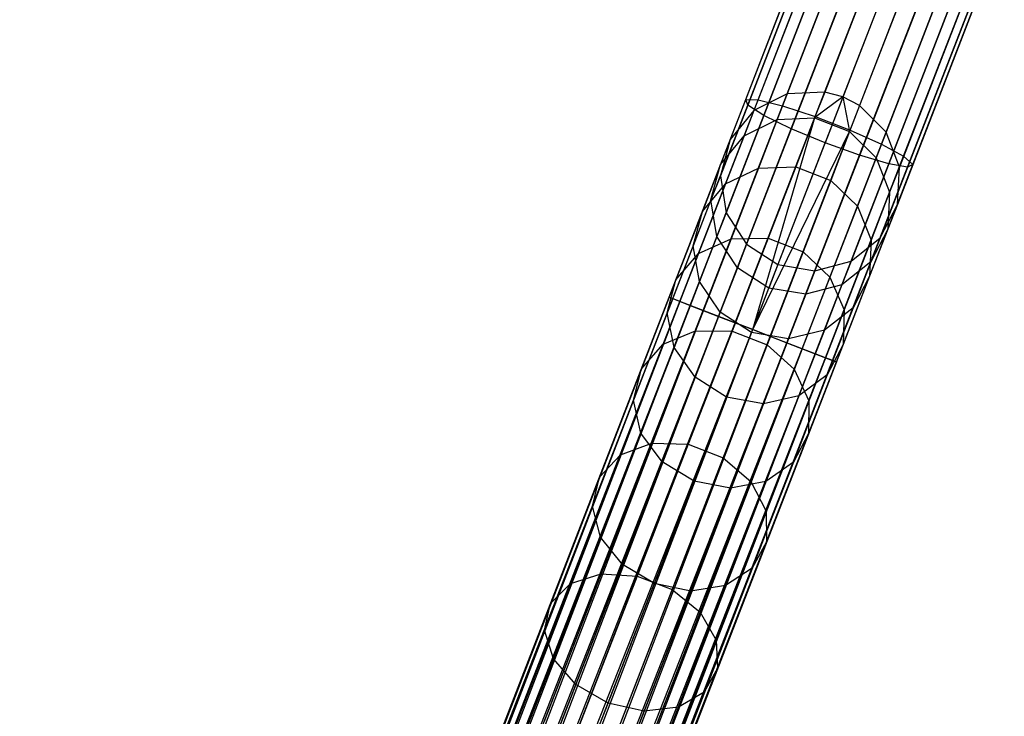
# Model space of a CAD drawing. Extents: x -102 to 102, y -101 to 102.
# Tile 464 of 481: x 21 to 32, y 71 to 79. Entities that reach past the tile are written whole.
import ezdxf

# ---------------------------------------------------------------- set-up
doc = ezdxf.new("R2010")
doc.units = 0
doc.header["$LTSCALE"] = 25.4
doc.layers.get('0').update_dxf_attribs({"linetype": 'CONTINUOUS'})

# ---------------------------------------------------------------- blocks, each defined once
blk = doc.blocks.new('NL2500011659_STL')
at = {"color": 0}
for p, q in [((36.085, 94.77, -28.952), (29.517, 77.817, -288.952)), ((36.085, 94.77, -28.952), (29.517, 77.817, -288.952)), ((36.5, 94.79, -28.963), (29.933, 77.837, -288.963)), ((36.5, 94.79, -28.963), (29.933, 77.837, -288.963)), ((36.702, 94.736, -28.965), (30.134, 77.782, -288.965)), ((36.702, 94.736, -28.965), (30.134, 77.782, -288.965)), ((36.888, 94.64, -28.963), (30.32, 77.687, -288.963)), ((36.888, 94.64, -28.963), (30.32, 77.687, -288.963)), ((35.714, 94.583, -28.93), (29.147, 77.63, -288.93)), ((35.714, 94.583, -28.93), (29.147, 77.63, -288.93)), ((37.181, 94.346, -28.952), (30.614, 77.392, -288.952)), ((37.181, 94.346, -28.952), (30.614, 77.392, -288.952)), ((35.452, 94.262, -28.902), (28.884, 77.309, -288.902)), ((35.452, 94.262, -28.902), (28.884, 77.309, -288.902)), ((37.329, 93.958, -28.93), (30.762, 77.004, -288.93)), ((37.329, 93.958, -28.93), (30.762, 77.004, -288.93)), ((35.343, 93.862, -28.874), (28.776, 76.908, -288.874)), ((35.343, 93.862, -28.874), (28.776, 76.908, -288.874)), ((37.307, 93.543, -28.902), (30.739, 76.59, -288.902)), ((37.307, 93.543, -28.902), (30.739, 76.59, -288.902)), ((35.408, 93.451, -28.848), (28.84, 76.498, -288.848)), ((35.408, 93.451, -28.848), (28.84, 76.498, -288.848)), ((37.117, 93.174, -28.874), (30.549, 76.221, -288.874)), ((37.117, 93.174, -28.874), (30.549, 76.221, -288.874)), ((35.633, 93.103, -28.831), (29.065, 76.149, -288.831)), ((35.633, 93.103, -28.831), (29.065, 76.149, -288.831)), ((35.981, 92.875, -28.825), (29.414, 75.922, -288.825)), ((35.981, 92.875, -28.825), (29.414, 75.922, -288.825)), ((36.793, 92.915, -28.848), (30.226, 75.961, -288.848)), ((36.793, 92.915, -28.848), (30.226, 75.961, -288.848)), ((36.392, 92.809, -28.831), (29.824, 75.855, -288.831)), ((36.392, 92.809, -28.831), (29.824, 75.855, -288.831)), ((29.056, 77.753, -7.533), (29.894, 79.914, -7.945)), ((29.056, 77.753, -7.533), (29.894, 79.914, -7.945)), ((29.193, 77.749, -7.141), (30.047, 79.954, -7.56)), ((29.193, 77.749, -7.141), (30.047, 79.954, -7.56)), ((29.465, 77.682, -6.834), (30.332, 79.92, -7.26)), ((29.465, 77.682, -6.834), (30.332, 79.92, -7.26)), ((29.079, 77.692, -7.944), (29.9, 79.809, -8.347)), ((29.079, 77.692, -7.944), (29.9, 79.809, -8.347)), ((29.827, 77.564, -6.666), (30.7, 79.819, -7.095)), ((29.827, 77.564, -6.666), (30.7, 79.819, -7.095)), ((29.258, 77.577, -8.302), (30.063, 79.656, -8.698)), ((29.258, 77.577, -8.302), (30.063, 79.656, -8.698)), ((30.214, 77.413, -6.666), (31.088, 79.669, -7.095)), ((30.214, 77.413, -6.666), (31.088, 79.669, -7.095)), ((29.561, 77.429, -8.544), (30.356, 79.481, -8.935)), ((29.561, 77.429, -8.544), (30.356, 79.481, -8.935)), ((30.561, 77.258, -6.834), (31.428, 79.495, -7.26)), ((30.561, 77.258, -6.834), (31.428, 79.495, -7.26)), ((30.728, 79.316, -9.019), (29.937, 77.273, -8.63)), ((30.728, 79.316, -9.019), (29.937, 77.273, -8.63)), ((30.808, 77.124, -7.141), (31.662, 79.328, -7.56)), ((30.808, 77.124, -7.141), (31.662, 79.328, -7.56)), ((30.911, 77.034, -7.533), (31.748, 79.196, -7.945)), ((30.911, 77.034, -7.533), (31.748, 79.196, -7.945)), ((30.32, 77.135, -8.544), (31.115, 79.188, -8.935)), ((30.32, 77.135, -8.544), (31.115, 79.188, -8.935)), ((30.644, 77.04, -8.302), (31.449, 79.119, -8.698)), ((30.644, 77.04, -8.302), (31.449, 79.119, -8.698)), ((30.853, 77.005, -7.944), (31.673, 79.122, -8.347)), ((30.853, 77.005, -7.944), (31.673, 79.122, -8.347)), ((29.517, 77.817, -288.952), (29.147, 77.63, -288.93)), ((29.517, 77.817, -288.952), (29.147, 77.63, -288.93)), ((29.517, 77.817, -288.952), (29.407, 77.532, -291.333)), ((29.517, 77.817, -288.952), (29.407, 77.532, -291.333)), ((29.933, 77.837, -288.963), (29.517, 77.817, -288.952)), ((29.933, 77.837, -288.963), (29.517, 77.817, -288.952)), ((29.933, 77.837, -288.963), (29.821, 77.55, -291.365)), ((29.933, 77.837, -288.963), (29.821, 77.55, -291.365)), ((30.134, 77.782, -288.965), (29.821, 77.55, -291.365)), ((30.134, 77.782, -288.965), (29.821, 77.55, -291.365)), ((30.134, 77.782, -288.965), (29.933, 77.837, -288.963)), ((30.134, 77.782, -288.965), (29.933, 77.837, -288.963)), ((30.32, 77.687, -288.963), (30.134, 77.782, -288.965)), ((30.134, 77.782, -288.965), (30.209, 77.4, -291.365)), ((30.134, 77.782, -288.965), (30.209, 77.4, -291.365)), ((30.32, 77.687, -288.963), (30.134, 77.782, -288.965)), ((28.207, 75.561, -7.395), (29.056, 77.753, -7.533)), ((28.207, 75.561, -7.395), (29.056, 77.753, -7.533)), ((28.248, 75.545, -7.809), (29.079, 77.692, -7.944)), ((28.248, 75.545, -7.809), (29.079, 77.692, -7.944)), ((28.327, 75.514, -7), (29.193, 77.749, -7.141)), ((28.327, 75.514, -7), (29.193, 77.749, -7.141)), ((28.586, 75.414, -6.691), (29.465, 77.682, -6.834)), ((28.586, 75.414, -6.691), (29.465, 77.682, -6.834)), ((29.079, 77.692, -7.944), (29.056, 77.753, -7.533)), ((29.056, 77.753, -7.533), (29.193, 77.749, -7.141)), ((29.079, 77.692, -7.944), (29.056, 77.753, -7.533)), ((29.056, 77.753, -7.533), (29.193, 77.749, -7.141)), ((29.258, 77.577, -8.302), (29.079, 77.692, -7.944)), ((29.258, 77.577, -8.302), (29.079, 77.692, -7.944)), ((29.193, 77.749, -7.141), (29.465, 77.682, -6.834)), ((29.193, 77.749, -7.141), (29.465, 77.682, -6.834)), ((29.465, 77.682, -6.834), (29.827, 77.564, -6.666)), ((29.465, 77.682, -6.834), (29.827, 77.564, -6.666)), ((30.32, 77.687, -288.963), (30.209, 77.4, -291.365)), ((30.32, 77.687, -288.963), (30.209, 77.4, -291.365)), ((30.614, 77.392, -288.952), (30.32, 77.687, -288.963)), ((30.614, 77.392, -288.952), (30.32, 77.687, -288.963)), ((28.441, 75.47, -8.169), (29.258, 77.577, -8.302)), ((28.441, 75.47, -8.169), (29.258, 77.577, -8.302)), ((29.147, 77.63, -288.93), (28.884, 77.309, -288.902)), ((29.147, 77.63, -288.93), (28.884, 77.309, -288.902)), ((28.941, 75.276, -6.522), (29.827, 77.564, -6.666)), ((28.941, 75.276, -6.522), (29.827, 77.564, -6.666)), ((29.147, 77.63, -288.93), (29.038, 77.35, -291.276)), ((29.147, 77.63, -288.93), (29.038, 77.35, -291.276)), ((29.134, 75.201, -6.5), (29.827, 77.564, -6.666)), ((29.134, 75.201, -6.5), (29.827, 77.564, -6.666)), ((29.561, 77.429, -8.544), (29.258, 77.577, -8.302)), ((29.561, 77.429, -8.544), (29.258, 77.577, -8.302)), ((29.827, 77.564, -6.666), (30.214, 77.413, -6.666)), ((29.827, 77.564, -6.666), (30.214, 77.413, -6.666)), ((29.038, 77.35, -291.276), (29.407, 77.532, -291.333)), ((29.038, 77.35, -291.276), (29.407, 77.532, -291.333)), ((29.407, 77.532, -291.333), (29.198, 76.993, -293.664)), ((29.407, 77.532, -291.333), (29.198, 76.993, -293.664)), ((29.407, 77.532, -291.333), (29.821, 77.55, -291.365)), ((29.407, 77.532, -291.333), (29.821, 77.55, -291.365)), ((29.821, 77.55, -291.365), (29.611, 77.007, -293.714)), ((29.821, 77.55, -291.365), (29.611, 77.007, -293.714)), ((29.821, 77.55, -291.365), (30.209, 77.4, -291.365)), ((29.821, 77.55, -291.365), (30.209, 77.4, -291.365)), ((28.755, 75.348, -8.414), (29.561, 77.429, -8.544)), ((28.755, 75.348, -8.414), (29.561, 77.429, -8.544)), ((28.778, 77.033, -291.204), (29.038, 77.35, -291.276)), ((28.778, 77.033, -291.204), (29.038, 77.35, -291.276)), ((29.038, 77.35, -291.276), (28.832, 76.819, -293.573)), ((29.038, 77.35, -291.276), (28.832, 76.819, -293.573)), ((29.134, 75.201, -6.5), (30.214, 77.413, -6.666)), ((29.134, 75.201, -6.5), (30.214, 77.413, -6.666)), ((29.328, 75.126, -6.522), (30.214, 77.413, -6.666)), ((29.328, 75.126, -6.522), (30.214, 77.413, -6.666)), ((29.937, 77.273, -8.63), (29.561, 77.429, -8.544)), ((29.937, 77.273, -8.63), (29.561, 77.429, -8.544)), ((30.209, 77.4, -291.365), (29.999, 76.857, -293.714)), ((30.209, 77.4, -291.365), (29.999, 76.857, -293.714)), ((30.209, 77.4, -291.365), (30.503, 77.108, -291.333)), ((30.209, 77.4, -291.365), (30.503, 77.108, -291.333)), ((30.214, 77.413, -6.666), (30.561, 77.258, -6.834)), ((30.214, 77.413, -6.666), (30.561, 77.258, -6.834)), ((30.614, 77.392, -288.952), (30.503, 77.108, -291.333)), ((30.614, 77.392, -288.952), (30.503, 77.108, -291.333)), ((30.762, 77.004, -288.93), (30.614, 77.392, -288.952)), ((30.762, 77.004, -288.93), (30.614, 77.392, -288.952)), ((28.884, 77.309, -288.902), (28.776, 76.908, -288.874)), ((28.884, 77.309, -288.902), (28.776, 76.908, -288.874)), ((28.884, 77.309, -288.902), (28.778, 77.033, -291.204)), ((28.884, 77.309, -288.902), (28.778, 77.033, -291.204)), ((29.134, 75.201, -8.5), (29.937, 77.273, -8.63)), ((29.134, 75.201, -8.5), (29.937, 77.273, -8.63)), ((29.683, 74.989, -6.691), (30.561, 77.258, -6.834)), ((29.683, 74.989, -6.691), (30.561, 77.258, -6.834)), ((30.32, 77.135, -8.544), (29.937, 77.273, -8.63)), ((30.32, 77.135, -8.544), (29.937, 77.273, -8.63)), ((30.561, 77.258, -6.834), (30.808, 77.124, -7.141)), ((30.561, 77.258, -6.834), (30.808, 77.124, -7.141)), ((29.514, 75.054, -8.414), (30.32, 77.135, -8.544)), ((29.514, 75.054, -8.414), (30.32, 77.135, -8.544)), ((29.942, 74.889, -7), (30.808, 77.124, -7.141)), ((29.942, 74.889, -7), (30.808, 77.124, -7.141)), ((30.644, 77.04, -8.302), (30.32, 77.135, -8.544)), ((30.644, 77.04, -8.302), (30.32, 77.135, -8.544)), ((30.808, 77.124, -7.141), (30.911, 77.034, -7.533)), ((30.808, 77.124, -7.141), (30.911, 77.034, -7.533)), ((28.778, 77.033, -291.204), (28.576, 76.513, -293.455)), ((28.778, 77.033, -291.204), (28.576, 76.513, -293.455)), ((28.671, 76.639, -291.127), (28.778, 77.033, -291.204)), ((28.671, 76.639, -291.127), (28.778, 77.033, -291.204)), ((29.827, 74.933, -8.169), (30.644, 77.04, -8.302)), ((29.827, 74.933, -8.169), (30.644, 77.04, -8.302)), ((30.062, 74.842, -7.395), (30.911, 77.034, -7.533)), ((30.062, 74.842, -7.395), (30.911, 77.034, -7.533)), ((30.503, 77.108, -291.333), (30.295, 76.569, -293.664)), ((30.503, 77.108, -291.333), (30.295, 76.569, -293.664)), ((30.503, 77.108, -291.333), (30.653, 76.724, -291.276)), ((30.503, 77.108, -291.333), (30.653, 76.724, -291.276)), ((30.853, 77.005, -7.944), (30.644, 77.04, -8.302)), ((30.853, 77.005, -7.944), (30.644, 77.04, -8.302)), ((30.911, 77.034, -7.533), (30.853, 77.005, -7.944)), ((30.911, 77.034, -7.533), (30.853, 77.005, -7.944)), ((28.776, 76.908, -288.874), (28.671, 76.639, -291.127)), ((28.776, 76.908, -288.874), (28.671, 76.639, -291.127)), ((28.776, 76.908, -288.874), (28.84, 76.498, -288.848)), ((28.776, 76.908, -288.874), (28.84, 76.498, -288.848)), ((28.832, 76.819, -293.573), (29.198, 76.993, -293.664)), ((28.832, 76.819, -293.573), (29.198, 76.993, -293.664)), ((29.198, 76.993, -293.664), (28.894, 76.208, -295.913)), ((29.198, 76.993, -293.664), (28.894, 76.208, -295.913)), ((29.198, 76.993, -293.664), (29.611, 77.007, -293.714)), ((29.198, 76.993, -293.664), (29.611, 77.007, -293.714)), ((29.611, 77.007, -293.714), (29.304, 76.215, -295.981)), ((29.611, 77.007, -293.714), (29.304, 76.215, -295.981)), ((29.611, 77.007, -293.714), (29.999, 76.857, -293.714)), ((29.611, 77.007, -293.714), (29.999, 76.857, -293.714)), ((30.021, 74.858, -7.809), (30.853, 77.005, -7.944)), ((30.021, 74.858, -7.809), (30.853, 77.005, -7.944)), ((30.762, 77.004, -288.93), (30.653, 76.724, -291.276)), ((30.762, 77.004, -288.93), (30.653, 76.724, -291.276)), ((30.739, 76.59, -288.902), (30.762, 77.004, -288.93)), ((30.739, 76.59, -288.902), (30.762, 77.004, -288.93)), ((28.832, 76.819, -293.573), (28.532, 76.045, -295.788)), ((28.832, 76.819, -293.573), (28.532, 76.045, -295.788)), ((28.576, 76.513, -293.455), (28.832, 76.819, -293.573)), ((28.576, 76.513, -293.455), (28.832, 76.819, -293.573)), ((29.999, 76.857, -293.714), (29.692, 76.065, -295.981)), ((29.999, 76.857, -293.714), (29.692, 76.065, -295.981)), ((29.999, 76.857, -293.714), (30.295, 76.569, -293.664)), ((29.999, 76.857, -293.714), (30.295, 76.569, -293.664)), ((30.653, 76.724, -291.276), (30.447, 76.193, -293.573)), ((30.653, 76.724, -291.276), (30.447, 76.193, -293.573)), ((30.653, 76.724, -291.276), (30.632, 76.315, -291.204)), ((30.653, 76.724, -291.276), (30.632, 76.315, -291.204)), ((28.671, 76.639, -291.127), (28.474, 76.129, -293.333)), ((28.671, 76.639, -291.127), (28.474, 76.129, -293.333)), ((28.737, 76.234, -291.061), (28.671, 76.639, -291.127)), ((28.737, 76.234, -291.061), (28.671, 76.639, -291.127)), ((30.549, 76.221, -288.874), (30.739, 76.59, -288.902)), ((30.549, 76.221, -288.874), (30.739, 76.59, -288.902)), ((30.739, 76.59, -288.902), (30.632, 76.315, -291.204)), ((30.739, 76.59, -288.902), (30.632, 76.315, -291.204)), ((28.576, 76.513, -293.455), (28.282, 75.754, -295.628)), ((28.576, 76.513, -293.455), (28.282, 75.754, -295.628)), ((28.474, 76.129, -293.333), (28.576, 76.513, -293.455)), ((28.474, 76.129, -293.333), (28.576, 76.513, -293.455)), ((28.84, 76.498, -288.848), (28.737, 76.234, -291.061)), ((28.84, 76.498, -288.848), (28.737, 76.234, -291.061)), ((28.84, 76.498, -288.848), (29.065, 76.149, -288.831)), ((28.84, 76.498, -288.848), (29.065, 76.149, -288.831)), ((30.295, 76.569, -293.664), (29.99, 75.783, -295.913)), ((30.295, 76.569, -293.664), (29.99, 75.783, -295.913)), ((30.295, 76.569, -293.664), (30.447, 76.193, -293.573)), ((30.295, 76.569, -293.664), (30.447, 76.193, -293.573)), ((30.632, 76.315, -291.204), (30.431, 75.794, -293.455)), ((30.632, 76.315, -291.204), (30.431, 75.794, -293.455)), ((30.632, 76.315, -291.204), (30.445, 75.952, -291.127)), ((30.632, 76.315, -291.204), (30.445, 75.952, -291.127)), ((28.894, 76.208, -295.913), (28.498, 75.186, -298.049)), ((28.894, 76.208, -295.913), (28.498, 75.186, -298.049)), ((28.532, 76.045, -295.788), (28.894, 76.208, -295.913)), ((28.532, 76.045, -295.788), (28.894, 76.208, -295.913)), ((28.737, 76.234, -291.061), (28.543, 75.733, -293.226)), ((28.737, 76.234, -291.061), (28.543, 75.733, -293.226)), ((28.964, 75.888, -291.016), (28.737, 76.234, -291.061)), ((28.964, 75.888, -291.016), (28.737, 76.234, -291.061)), ((28.894, 76.208, -295.913), (29.304, 76.215, -295.981)), ((28.894, 76.208, -295.913), (29.304, 76.215, -295.981)), ((29.304, 76.215, -295.981), (28.905, 75.185, -298.135)), ((29.304, 76.215, -295.981), (28.905, 75.185, -298.135)), ((29.065, 76.149, -288.831), (28.964, 75.888, -291.016)), ((29.065, 76.149, -288.831), (28.964, 75.888, -291.016)), ((29.065, 76.149, -288.831), (29.414, 75.922, -288.825)), ((29.065, 76.149, -288.831), (29.414, 75.922, -288.825)), ((29.304, 76.215, -295.981), (29.692, 76.065, -295.981)), ((29.304, 76.215, -295.981), (29.692, 76.065, -295.981)), ((30.447, 76.193, -293.573), (30.148, 75.419, -295.788)), ((30.447, 76.193, -293.573), (30.148, 75.419, -295.788)), ((30.226, 75.961, -288.848), (30.549, 76.221, -288.874)), ((30.226, 75.961, -288.848), (30.549, 76.221, -288.874)), ((30.447, 76.193, -293.573), (30.431, 75.794, -293.455)), ((30.447, 76.193, -293.573), (30.431, 75.794, -293.455)), ((30.549, 76.221, -288.874), (30.445, 75.952, -291.127)), ((30.549, 76.221, -288.874), (30.445, 75.952, -291.127)), ((28.532, 76.045, -295.788), (28.142, 75.038, -297.893)), ((28.532, 76.045, -295.788), (28.142, 75.038, -297.893)), ((28.474, 76.129, -293.333), (28.186, 75.386, -295.461)), ((28.474, 76.129, -293.333), (28.186, 75.386, -295.461)), ((28.282, 75.754, -295.628), (28.532, 76.045, -295.788)), ((28.282, 75.754, -295.628), (28.532, 76.045, -295.788)), ((28.543, 75.733, -293.226), (28.474, 76.129, -293.333)), ((28.543, 75.733, -293.226), (28.474, 76.129, -293.333)), ((29.692, 76.065, -295.981), (29.293, 75.034, -298.135)), ((29.692, 76.065, -295.981), (29.293, 75.034, -298.135)), ((29.692, 76.065, -295.981), (29.99, 75.783, -295.913)), ((29.692, 76.065, -295.981), (29.99, 75.783, -295.913)), ((29.414, 75.922, -288.825), (29.313, 75.662, -291)), ((29.414, 75.922, -288.825), (29.313, 75.662, -291)), ((29.414, 75.922, -288.825), (29.824, 75.855, -288.831)), ((29.414, 75.922, -288.825), (29.824, 75.855, -288.831)), ((29.824, 75.855, -288.831), (30.226, 75.961, -288.848)), ((29.824, 75.855, -288.831), (30.226, 75.961, -288.848)), ((30.226, 75.961, -288.848), (30.123, 75.697, -291.061)), ((30.226, 75.961, -288.848), (30.123, 75.697, -291.061)), ((30.445, 75.952, -291.127), (30.123, 75.697, -291.061)), ((30.445, 75.952, -291.127), (30.123, 75.697, -291.061)), ((30.445, 75.952, -291.127), (30.247, 75.442, -293.333)), ((30.445, 75.952, -291.127), (30.247, 75.442, -293.333)), ((28.964, 75.888, -291.016), (28.773, 75.394, -293.154)), ((28.964, 75.888, -291.016), (28.773, 75.394, -293.154)), ((29.313, 75.662, -291), (28.964, 75.888, -291.016)), ((29.313, 75.662, -291), (28.964, 75.888, -291.016)), ((29.824, 75.855, -288.831), (29.723, 75.594, -291.016)), ((29.824, 75.855, -288.831), (29.723, 75.594, -291.016)), ((28.282, 75.754, -295.628), (27.899, 74.767, -297.692)), ((28.282, 75.754, -295.628), (27.899, 74.767, -297.692)), ((28.186, 75.386, -295.461), (28.282, 75.754, -295.628)), ((28.186, 75.386, -295.461), (28.282, 75.754, -295.628)), ((28.543, 75.733, -293.226), (28.261, 75.003, -295.315)), ((28.543, 75.733, -293.226), (28.261, 75.003, -295.315)), ((28.773, 75.394, -293.154), (28.543, 75.733, -293.226)), ((28.773, 75.394, -293.154), (28.543, 75.733, -293.226)), ((29.99, 75.783, -295.913), (29.594, 74.761, -298.049)), ((29.99, 75.783, -295.913), (29.594, 74.761, -298.049)), ((30.123, 75.697, -291.061), (29.723, 75.594, -291.016)), ((30.123, 75.697, -291.061), (29.723, 75.594, -291.016)), ((30.123, 75.697, -291.061), (29.929, 75.196, -293.226)), ((30.123, 75.697, -291.061), (29.929, 75.196, -293.226)), ((29.99, 75.783, -295.913), (30.148, 75.419, -295.788)), ((29.99, 75.783, -295.913), (30.148, 75.419, -295.788)), ((30.431, 75.794, -293.455), (30.137, 75.035, -295.628)), ((30.431, 75.794, -293.455), (30.137, 75.035, -295.628)), ((30.431, 75.794, -293.455), (30.247, 75.442, -293.333)), ((30.431, 75.794, -293.455), (30.247, 75.442, -293.333)), ((29.122, 75.17, -293.128), (29.313, 75.662, -291)), ((29.122, 75.17, -293.128), (29.313, 75.662, -291)), ((29.723, 75.594, -291.016), (29.313, 75.662, -291)), ((29.723, 75.594, -291.016), (29.313, 75.662, -291)), ((29.723, 75.594, -291.016), (29.531, 75.1, -293.154)), ((29.723, 75.594, -291.016), (29.531, 75.1, -293.154)), ((14.703, 40.704, -7.395), (28.207, 75.561, -7.395)), ((14.703, 40.704, -7.605), (28.207, 75.561, -7.395)), ((14.703, 40.704, -7.605), (28.207, 75.561, -7.395)), ((14.703, 40.704, -7.395), (28.207, 75.561, -7.395)), ((28.248, 75.545, -7.809), (14.703, 40.704, -7.605)), ((28.248, 75.545, -7.809), (14.703, 40.704, -7.605)), ((28.207, 75.561, -7.395), (14.744, 40.688, -7.191)), ((28.207, 75.561, -7.395), (14.744, 40.688, -7.191)), ((14.744, 40.688, -7.809), (28.248, 75.545, -7.809)), ((14.744, 40.688, -7.809), (28.248, 75.545, -7.809)), ((14.744, 40.688, -7.191), (28.327, 75.514, -7)), ((14.744, 40.688, -7.191), (28.327, 75.514, -7)), ((14.823, 40.658, -8), (28.248, 75.545, -7.809)), ((14.823, 40.658, -8), (28.248, 75.545, -7.809)), ((14.823, 40.658, -7), (28.327, 75.514, -7)), ((14.823, 40.658, -7), (28.327, 75.514, -7)), ((28.327, 75.514, -7), (14.938, 40.613, -6.831)), ((28.327, 75.514, -7), (14.938, 40.613, -6.831)), ((28.327, 75.514, -7), (28.207, 75.561, -7.395)), ((28.207, 75.561, -7.395), (28.248, 75.545, -7.809)), ((28.207, 75.561, -7.395), (28.248, 75.545, -7.809)), ((28.327, 75.514, -7), (28.207, 75.561, -7.395)), ((28.248, 75.545, -7.809), (28.441, 75.47, -8.169)), ((28.248, 75.545, -7.809), (28.441, 75.47, -8.169)), ((28.586, 75.414, -6.691), (28.327, 75.514, -7)), ((28.586, 75.414, -6.691), (28.327, 75.514, -7)), ((28.441, 75.47, -8.169), (14.823, 40.658, -8)), ((28.441, 75.47, -8.169), (14.823, 40.658, -8)), ((14.938, 40.613, -8.169), (28.441, 75.47, -8.169)), ((14.938, 40.613, -8.169), (28.441, 75.47, -8.169)), ((14.938, 40.613, -6.831), (28.586, 75.414, -6.691)), ((14.938, 40.613, -6.831), (28.586, 75.414, -6.691)), ((15.083, 40.557, -8.309), (28.441, 75.47, -8.169)), ((15.083, 40.557, -8.309), (28.441, 75.47, -8.169)), ((15.083, 40.557, -6.691), (28.586, 75.414, -6.691)), ((15.083, 40.557, -6.691), (28.586, 75.414, -6.691)), ((28.586, 75.414, -6.691), (15.252, 40.492, -6.586)), ((28.586, 75.414, -6.691), (15.252, 40.492, -6.586)), ((28.186, 75.386, -295.461), (27.811, 74.419, -297.483)), ((28.186, 75.386, -295.461), (27.811, 74.419, -297.483)), ((28.261, 75.003, -295.315), (28.186, 75.386, -295.461)), ((28.261, 75.003, -295.315), (28.186, 75.386, -295.461)), ((28.441, 75.47, -8.169), (28.755, 75.348, -8.414)), ((28.441, 75.47, -8.169), (28.755, 75.348, -8.414)), ((28.773, 75.394, -293.154), (28.494, 74.673, -295.216)), ((28.773, 75.394, -293.154), (28.494, 74.673, -295.216)), ((28.941, 75.276, -6.522), (28.586, 75.414, -6.691)), ((28.941, 75.276, -6.522), (28.586, 75.414, -6.691)), ((29.122, 75.17, -293.128), (28.773, 75.394, -293.154)), ((29.122, 75.17, -293.128), (28.773, 75.394, -293.154)), ((30.148, 75.419, -295.788), (29.758, 74.412, -297.893)), ((30.148, 75.419, -295.788), (29.758, 74.412, -297.893)), ((30.247, 75.442, -293.333), (29.929, 75.196, -293.226)), ((30.247, 75.442, -293.333), (29.929, 75.196, -293.226)), ((30.247, 75.442, -293.333), (29.96, 74.698, -295.461)), ((30.247, 75.442, -293.333), (29.96, 74.698, -295.461)), ((30.148, 75.419, -295.788), (30.137, 75.035, -295.628)), ((30.148, 75.419, -295.788), (30.137, 75.035, -295.628)), ((28.755, 75.348, -8.414), (15.083, 40.557, -8.309)), ((28.755, 75.348, -8.414), (15.083, 40.557, -8.309)), ((15.252, 40.492, -8.414), (28.755, 75.348, -8.414)), ((15.252, 40.492, -8.414), (28.755, 75.348, -8.414)), ((15.252, 40.492, -6.586), (28.941, 75.276, -6.522)), ((15.252, 40.492, -6.586), (28.941, 75.276, -6.522)), ((15.437, 40.42, -8.478), (28.755, 75.348, -8.414)), ((15.437, 40.42, -8.478), (28.755, 75.348, -8.414)), ((15.437, 40.42, -6.522), (28.941, 75.276, -6.522)), ((15.437, 40.42, -6.522), (28.941, 75.276, -6.522)), ((28.755, 75.348, -8.414), (29.134, 75.201, -8.5)), ((28.755, 75.348, -8.414), (29.134, 75.201, -8.5)), ((29.134, 75.201, -6.5), (28.941, 75.276, -6.522)), ((29.134, 75.201, -6.5), (28.941, 75.276, -6.522)), ((15.437, 40.42, -8.478), (29.134, 75.201, -8.5)), ((15.437, 40.42, -8.478), (29.134, 75.201, -8.5)), ((15.631, 40.345, -6.5), (29.134, 75.201, -6.5)), ((15.631, 40.345, -6.5), (29.134, 75.201, -6.5)), ((15.631, 40.345, -8.5), (29.134, 75.201, -8.5)), ((15.631, 40.345, -8.5), (29.134, 75.201, -8.5)), ((15.825, 40.27, -8.478), (29.134, 75.201, -8.5)), ((15.825, 40.27, -8.478), (29.134, 75.201, -8.5)), ((28.498, 75.186, -298.049), (28.016, 73.941, -300.045)), ((28.498, 75.186, -298.049), (28.016, 73.941, -300.045)), ((28.142, 75.038, -297.893), (28.498, 75.186, -298.049)), ((28.142, 75.038, -297.893), (28.498, 75.186, -298.049)), ((28.905, 75.185, -298.135), (28.419, 73.93, -300.147)), ((28.905, 75.185, -298.135), (28.419, 73.93, -300.147)), ((28.498, 75.186, -298.049), (28.905, 75.185, -298.135)), ((28.498, 75.186, -298.049), (28.905, 75.185, -298.135)), ((28.844, 74.453, -295.181), (29.122, 75.17, -293.128)), ((28.844, 74.453, -295.181), (29.122, 75.17, -293.128)), ((28.905, 75.185, -298.135), (29.293, 75.034, -298.135)), ((28.905, 75.185, -298.135), (29.293, 75.034, -298.135)), ((29.531, 75.1, -293.154), (29.122, 75.17, -293.128)), ((29.531, 75.1, -293.154), (29.122, 75.17, -293.128)), ((29.134, 75.201, -8.5), (29.514, 75.054, -8.414)), ((29.328, 75.126, -6.522), (29.134, 75.201, -6.5)), ((29.328, 75.126, -6.522), (29.134, 75.201, -6.5)), ((29.134, 75.201, -8.5), (29.514, 75.054, -8.414)), ((29.929, 75.196, -293.226), (29.531, 75.1, -293.154)), ((29.929, 75.196, -293.226), (29.531, 75.1, -293.154)), ((29.929, 75.196, -293.226), (29.647, 74.466, -295.315)), ((29.929, 75.196, -293.226), (29.647, 74.466, -295.315)), ((15.825, 40.27, -6.522), (29.328, 75.126, -6.522)), ((15.825, 40.27, -6.522), (29.328, 75.126, -6.522)), ((29.514, 75.054, -8.414), (15.825, 40.27, -8.478)), ((29.514, 75.054, -8.414), (15.825, 40.27, -8.478)), ((29.328, 75.126, -6.522), (16.01, 40.198, -6.586)), ((29.328, 75.126, -6.522), (16.01, 40.198, -6.586)), ((16.01, 40.198, -8.414), (29.514, 75.054, -8.414)), ((16.01, 40.198, -8.414), (29.514, 75.054, -8.414)), ((16.179, 40.132, -8.309), (29.514, 75.054, -8.414)), ((16.179, 40.132, -8.309), (29.514, 75.054, -8.414)), ((29.531, 75.1, -293.154), (29.252, 74.379, -295.216)), ((29.531, 75.1, -293.154), (29.252, 74.379, -295.216)), ((29.683, 74.989, -6.691), (29.328, 75.126, -6.522)), ((29.683, 74.989, -6.691), (29.328, 75.126, -6.522)), ((29.514, 75.054, -8.414), (29.827, 74.933, -8.169)), ((29.514, 75.054, -8.414), (29.827, 74.933, -8.169)), ((16.01, 40.198, -6.586), (29.683, 74.989, -6.691)), ((16.01, 40.198, -6.586), (29.683, 74.989, -6.691)), ((16.179, 40.132, -6.691), (29.683, 74.989, -6.691)), ((16.179, 40.132, -6.691), (29.683, 74.989, -6.691)), ((29.827, 74.933, -8.169), (16.179, 40.132, -8.309)), ((29.827, 74.933, -8.169), (16.179, 40.132, -8.309)), ((29.683, 74.989, -6.691), (16.324, 40.076, -6.831)), ((29.683, 74.989, -6.691), (16.324, 40.076, -6.831)), ((16.324, 40.076, -8.169), (29.827, 74.933, -8.169)), ((16.324, 40.076, -8.169), (29.827, 74.933, -8.169)), ((16.438, 40.032, -8), (29.827, 74.933, -8.169)), ((16.438, 40.032, -8), (29.827, 74.933, -8.169)), ((28.142, 75.038, -297.893), (27.667, 73.812, -299.859)), ((28.142, 75.038, -297.893), (27.667, 73.812, -299.859)), ((28.261, 75.003, -295.315), (27.893, 74.054, -297.3)), ((28.261, 75.003, -295.315), (27.893, 74.054, -297.3)), ((27.899, 74.767, -297.692), (28.142, 75.038, -297.893)), ((27.899, 74.767, -297.692), (28.142, 75.038, -297.893)), ((28.494, 74.673, -295.216), (28.261, 75.003, -295.315)), ((28.494, 74.673, -295.216), (28.261, 75.003, -295.315)), ((29.293, 75.034, -298.135), (28.807, 73.78, -300.147)), ((29.293, 75.034, -298.135), (28.807, 73.78, -300.147)), ((29.293, 75.034, -298.135), (29.594, 74.761, -298.049)), ((29.293, 75.034, -298.135), (29.594, 74.761, -298.049)), ((29.942, 74.889, -7), (29.683, 74.989, -6.691)), ((29.942, 74.889, -7), (29.683, 74.989, -6.691)), ((30.137, 75.035, -295.628), (29.754, 74.048, -297.692)), ((30.137, 75.035, -295.628), (29.754, 74.048, -297.692)), ((29.827, 74.933, -8.169), (30.021, 74.858, -7.809)), ((29.827, 74.933, -8.169), (30.021, 74.858, -7.809)), ((30.137, 75.035, -295.628), (29.96, 74.698, -295.461)), ((30.137, 75.035, -295.628), (29.96, 74.698, -295.461)), ((16.324, 40.076, -6.831), (29.942, 74.889, -7)), ((16.324, 40.076, -6.831), (29.942, 74.889, -7)), ((16.438, 40.032, -7), (29.942, 74.889, -7)), ((16.438, 40.032, -7), (29.942, 74.889, -7)), ((30.021, 74.858, -7.809), (16.438, 40.032, -8)), ((30.021, 74.858, -7.809), (16.438, 40.032, -8)), ((29.942, 74.889, -7), (16.518, 40.001, -7.191)), ((29.942, 74.889, -7), (16.518, 40.001, -7.191)), ((16.518, 40.001, -7.809), (30.021, 74.858, -7.809)), ((16.518, 40.001, -7.809), (30.021, 74.858, -7.809)), ((16.518, 40.001, -7.191), (30.062, 74.842, -7.395)), ((16.518, 40.001, -7.191), (30.062, 74.842, -7.395)), ((16.558, 39.985, -7.605), (30.021, 74.858, -7.809)), ((16.558, 39.985, -7.605), (30.021, 74.858, -7.809)), ((30.062, 74.842, -7.395), (16.558, 39.985, -7.605)), ((16.558, 39.985, -7.395), (30.062, 74.842, -7.395)), ((30.062, 74.842, -7.395), (16.558, 39.985, -7.605)), ((16.558, 39.985, -7.395), (30.062, 74.842, -7.395)), ((30.062, 74.842, -7.395), (29.942, 74.889, -7)), ((30.062, 74.842, -7.395), (29.942, 74.889, -7)), ((30.021, 74.858, -7.809), (30.062, 74.842, -7.395)), ((30.021, 74.858, -7.809), (30.062, 74.842, -7.395)), ((27.899, 74.767, -297.692), (27.434, 73.564, -299.621)), ((27.899, 74.767, -297.692), (27.434, 73.564, -299.621)), ((27.811, 74.419, -297.483), (27.899, 74.767, -297.692)), ((27.811, 74.419, -297.483), (27.899, 74.767, -297.692)), ((29.594, 74.761, -298.049), (29.112, 73.517, -300.045)), ((29.594, 74.761, -298.049), (29.112, 73.517, -300.045)), ((29.594, 74.761, -298.049), (29.758, 74.412, -297.893)), ((29.594, 74.761, -298.049), (29.758, 74.412, -297.893)), ((28.494, 74.673, -295.216), (28.131, 73.736, -297.176)), ((28.494, 74.673, -295.216), (28.131, 73.736, -297.176)), ((28.844, 74.453, -295.181), (28.494, 74.673, -295.216)), ((28.844, 74.453, -295.181), (28.494, 74.673, -295.216)), ((29.96, 74.698, -295.461), (29.585, 73.731, -297.483)), ((29.96, 74.698, -295.461), (29.585, 73.731, -297.483)), ((29.96, 74.698, -295.461), (29.647, 74.466, -295.315)), ((29.96, 74.698, -295.461), (29.647, 74.466, -295.315)), ((27.811, 74.419, -297.483), (27.355, 73.241, -299.371)), ((27.811, 74.419, -297.483), (27.355, 73.241, -299.371)), ((27.893, 74.054, -297.3), (27.811, 74.419, -297.483)), ((27.893, 74.054, -297.3), (27.811, 74.419, -297.483)), ((28.483, 73.52, -297.132), (28.844, 74.453, -295.181)), ((28.483, 73.52, -297.132), (28.844, 74.453, -295.181)), ((29.252, 74.379, -295.216), (28.844, 74.453, -295.181)), ((29.252, 74.379, -295.216), (28.844, 74.453, -295.181)), ((29.647, 74.466, -295.315), (29.252, 74.379, -295.216)), ((29.647, 74.466, -295.315), (29.252, 74.379, -295.216)), ((29.647, 74.466, -295.315), (29.279, 73.517, -297.3)), ((29.647, 74.466, -295.315), (29.279, 73.517, -297.3)), ((29.758, 74.412, -297.893), (29.283, 73.186, -299.859)), ((29.758, 74.412, -297.893), (29.283, 73.186, -299.859)), ((29.758, 74.412, -297.893), (29.754, 74.048, -297.692)), ((29.758, 74.412, -297.893), (29.754, 74.048, -297.692)), ((29.252, 74.379, -295.216), (28.889, 73.442, -297.176)), ((29.252, 74.379, -295.216), (28.889, 73.442, -297.176)), ((27.893, 74.054, -297.3), (27.445, 72.898, -299.154)), ((27.893, 74.054, -297.3), (27.445, 72.898, -299.154)), ((28.131, 73.736, -297.176), (27.893, 74.054, -297.3)), ((28.131, 73.736, -297.176), (27.893, 74.054, -297.3)), ((29.754, 74.048, -297.692), (29.288, 72.846, -299.621)), ((29.754, 74.048, -297.692), (29.288, 72.846, -299.621)), ((29.754, 74.048, -297.692), (29.585, 73.731, -297.483)), ((29.754, 74.048, -297.692), (29.585, 73.731, -297.483)), ((28.016, 73.941, -300.045), (27.454, 72.491, -301.875)), ((28.016, 73.941, -300.045), (27.454, 72.491, -301.875)), ((27.667, 73.812, -299.859), (28.016, 73.941, -300.045)), ((27.667, 73.812, -299.859), (28.016, 73.941, -300.045)), ((28.419, 73.93, -300.147), (27.852, 72.467, -301.991)), ((28.419, 73.93, -300.147), (27.852, 72.467, -301.991)), ((28.016, 73.941, -300.045), (28.419, 73.93, -300.147)), ((28.016, 73.941, -300.045), (28.419, 73.93, -300.147)), ((28.419, 73.93, -300.147), (28.807, 73.78, -300.147)), ((28.419, 73.93, -300.147), (28.807, 73.78, -300.147)), ((27.667, 73.812, -299.859), (27.114, 72.383, -301.661)), ((27.667, 73.812, -299.859), (27.114, 72.383, -301.661)), ((27.434, 73.564, -299.621), (27.667, 73.812, -299.859)), ((27.434, 73.564, -299.621), (27.667, 73.812, -299.859)), ((28.131, 73.736, -297.176), (27.688, 72.594, -299.007)), ((28.131, 73.736, -297.176), (27.688, 72.594, -299.007)), ((28.483, 73.52, -297.132), (28.131, 73.736, -297.176)), ((28.483, 73.52, -297.132), (28.131, 73.736, -297.176)), ((28.807, 73.78, -300.147), (28.24, 72.317, -301.991)), ((28.807, 73.78, -300.147), (28.24, 72.317, -301.991)), ((28.807, 73.78, -300.147), (29.112, 73.517, -300.045)), ((28.807, 73.78, -300.147), (29.112, 73.517, -300.045)), ((29.585, 73.731, -297.483), (29.129, 72.554, -299.371)), ((29.585, 73.731, -297.483), (29.129, 72.554, -299.371)), ((29.585, 73.731, -297.483), (29.279, 73.517, -297.3)), ((29.585, 73.731, -297.483), (29.279, 73.517, -297.3)), ((27.434, 73.564, -299.621), (26.891, 72.163, -301.388)), ((27.434, 73.564, -299.621), (26.891, 72.163, -301.388)), ((27.355, 73.241, -299.371), (27.434, 73.564, -299.621)), ((27.355, 73.241, -299.371), (27.434, 73.564, -299.621)), ((28.043, 72.383, -298.955), (28.483, 73.52, -297.132)), ((28.043, 72.383, -298.955), (28.483, 73.52, -297.132)), ((28.889, 73.442, -297.176), (28.483, 73.52, -297.132)), ((28.889, 73.442, -297.176), (28.483, 73.52, -297.132)), ((29.112, 73.517, -300.045), (28.55, 72.066, -301.875)), ((29.112, 73.517, -300.045), (28.55, 72.066, -301.875)), ((29.279, 73.517, -297.3), (28.831, 72.361, -299.154)), ((29.279, 73.517, -297.3), (28.831, 72.361, -299.154)), ((29.279, 73.517, -297.3), (28.889, 73.442, -297.176)), ((29.279, 73.517, -297.3), (28.889, 73.442, -297.176)), ((29.112, 73.517, -300.045), (29.283, 73.186, -299.859)), ((29.112, 73.517, -300.045), (29.283, 73.186, -299.859)), ((28.889, 73.442, -297.176), (28.447, 72.301, -299.007)), ((28.889, 73.442, -297.176), (28.447, 72.301, -299.007)), ((27.355, 73.241, -299.371), (26.823, 71.868, -301.102)), ((27.355, 73.241, -299.371), (26.823, 71.868, -301.102)), ((27.445, 72.898, -299.154), (27.355, 73.241, -299.371)), ((27.445, 72.898, -299.154), (27.355, 73.241, -299.371)), ((29.283, 73.186, -299.859), (28.729, 71.757, -301.661)), ((29.283, 73.186, -299.859), (28.729, 71.757, -301.661)), ((29.283, 73.186, -299.859), (29.288, 72.846, -299.621)), ((29.283, 73.186, -299.859), (29.288, 72.846, -299.621)), ((27.445, 72.898, -299.154), (26.923, 71.55, -300.853)), ((27.445, 72.898, -299.154), (26.923, 71.55, -300.853)), ((27.688, 72.594, -299.007), (27.445, 72.898, -299.154)), ((27.688, 72.594, -299.007), (27.445, 72.898, -299.154)), ((29.288, 72.846, -299.621), (28.745, 71.444, -301.388)), ((29.288, 72.846, -299.621), (28.745, 71.444, -301.388)), ((29.288, 72.846, -299.621), (29.129, 72.554, -299.371)), ((29.288, 72.846, -299.621), (29.129, 72.554, -299.371)), ((27.688, 72.594, -299.007), (27.173, 71.264, -300.685)), ((27.688, 72.594, -299.007), (27.173, 71.264, -300.685)), ((28.043, 72.383, -298.955), (27.688, 72.594, -299.007)), ((28.043, 72.383, -298.955), (27.688, 72.594, -299.007)), ((29.129, 72.554, -299.371), (28.597, 71.181, -301.102)), ((29.129, 72.554, -299.371), (28.597, 71.181, -301.102)), ((29.129, 72.554, -299.371), (28.831, 72.361, -299.154)), ((29.129, 72.554, -299.371), (28.831, 72.361, -299.154)), ((27.454, 72.491, -301.875), (26.819, 70.853, -303.512)), ((27.454, 72.491, -301.875), (26.819, 70.853, -303.512)), ((27.114, 72.383, -301.661), (27.454, 72.491, -301.875)), ((27.114, 72.383, -301.661), (27.454, 72.491, -301.875)), ((27.852, 72.467, -301.991), (27.213, 70.816, -303.642)), ((27.852, 72.467, -301.991), (27.213, 70.816, -303.642)), ((27.454, 72.491, -301.875), (27.852, 72.467, -301.991)), ((27.454, 72.491, -301.875), (27.852, 72.467, -301.991)), ((27.852, 72.467, -301.991), (28.24, 72.317, -301.991)), ((27.852, 72.467, -301.991), (28.24, 72.317, -301.991)), ((27.114, 72.383, -301.661), (26.489, 70.769, -303.274)), ((27.114, 72.383, -301.661), (26.489, 70.769, -303.274)), ((26.891, 72.163, -301.388), (27.114, 72.383, -301.661)), ((26.891, 72.163, -301.388), (27.114, 72.383, -301.661)), ((27.529, 71.059, -300.625), (28.043, 72.383, -298.955)), ((27.529, 71.059, -300.625), (28.043, 72.383, -298.955)), ((28.24, 72.317, -301.991), (27.6, 70.666, -303.642)), ((28.24, 72.317, -301.991), (27.6, 70.666, -303.642)), ((28.447, 72.301, -299.007), (28.043, 72.383, -298.955)), ((28.447, 72.301, -299.007), (28.043, 72.383, -298.955)), ((28.24, 72.317, -301.991), (28.55, 72.066, -301.875)), ((28.24, 72.317, -301.991), (28.55, 72.066, -301.875)), ((28.831, 72.361, -299.154), (28.309, 71.013, -300.853)), ((28.831, 72.361, -299.154), (28.309, 71.013, -300.853)), ((28.831, 72.361, -299.154), (28.447, 72.301, -299.007)), ((28.831, 72.361, -299.154), (28.447, 72.301, -299.007)), ((28.447, 72.301, -299.007), (27.931, 70.97, -300.685)), ((28.447, 72.301, -299.007), (27.931, 70.97, -300.685)), ((26.891, 72.163, -301.388), (26.278, 70.58, -302.97)), ((26.891, 72.163, -301.388), (26.278, 70.58, -302.97)), ((26.823, 71.868, -301.102), (26.891, 72.163, -301.388)), ((26.823, 71.868, -301.102), (26.891, 72.163, -301.388)), ((28.55, 72.066, -301.875), (27.916, 70.428, -303.512)), ((28.55, 72.066, -301.875), (27.916, 70.428, -303.512)), ((28.55, 72.066, -301.875), (28.729, 71.757, -301.661)), ((28.55, 72.066, -301.875), (28.729, 71.757, -301.661)), ((26.823, 71.868, -301.102), (26.223, 70.318, -302.652)), ((26.823, 71.868, -301.102), (26.223, 70.318, -302.652)), ((26.923, 71.55, -300.853), (26.823, 71.868, -301.102)), ((26.923, 71.55, -300.853), (26.823, 71.868, -301.102)), ((28.729, 71.757, -301.661), (28.104, 70.144, -303.274)), ((28.729, 71.757, -301.661), (28.104, 70.144, -303.274)), ((28.729, 71.757, -301.661), (28.745, 71.444, -301.388)), ((28.729, 71.757, -301.661), (28.745, 71.444, -301.388)), ((26.923, 71.55, -300.853), (26.334, 70.029, -302.375)), ((26.923, 71.55, -300.853), (26.334, 70.029, -302.375)), ((27.173, 71.264, -300.685), (26.923, 71.55, -300.853)), ((27.173, 71.264, -300.685), (26.923, 71.55, -300.853)), ((28.745, 71.444, -301.388), (28.132, 69.862, -302.97)), ((28.745, 71.444, -301.388), (28.132, 69.862, -302.97)), ((28.745, 71.444, -301.388), (28.597, 71.181, -301.102)), ((28.745, 71.444, -301.388), (28.597, 71.181, -301.102)), ((27.173, 71.264, -300.685), (26.591, 69.762, -302.187)), ((27.173, 71.264, -300.685), (26.591, 69.762, -302.187)), ((27.529, 71.059, -300.625), (27.173, 71.264, -300.685)), ((27.529, 71.059, -300.625), (27.173, 71.264, -300.685)), ((28.597, 71.181, -301.102), (27.996, 69.631, -302.652)), ((28.597, 71.181, -301.102), (27.996, 69.631, -302.652)), ((28.597, 71.181, -301.102), (28.309, 71.013, -300.853)), ((28.597, 71.181, -301.102), (28.309, 71.013, -300.853)), ((26.95, 69.563, -302.12), (27.529, 71.059, -300.625)), ((26.95, 69.563, -302.12), (27.529, 71.059, -300.625)), ((27.931, 70.97, -300.685), (27.529, 71.059, -300.625)), ((27.931, 70.97, -300.685), (27.529, 71.059, -300.625)), ((28.309, 71.013, -300.853), (27.72, 69.492, -302.375)), ((28.309, 71.013, -300.853), (27.72, 69.492, -302.375)), ((28.309, 71.013, -300.853), (27.931, 70.97, -300.685)), ((28.309, 71.013, -300.853), (27.931, 70.97, -300.685)), ((27.931, 70.97, -300.685), (27.349, 69.468, -302.187)), ((27.931, 70.97, -300.685), (27.349, 69.468, -302.187))]:
    blk.add_line(p, q, dxfattribs=at)

msp = doc.modelspace()

# ---------------------------------------------------------------- block references
at = {"color": 0}
msp.add_blockref('NL2500011659_STL', (0, 0), dxfattribs=at)

doc.saveas('drawing.dxf')
